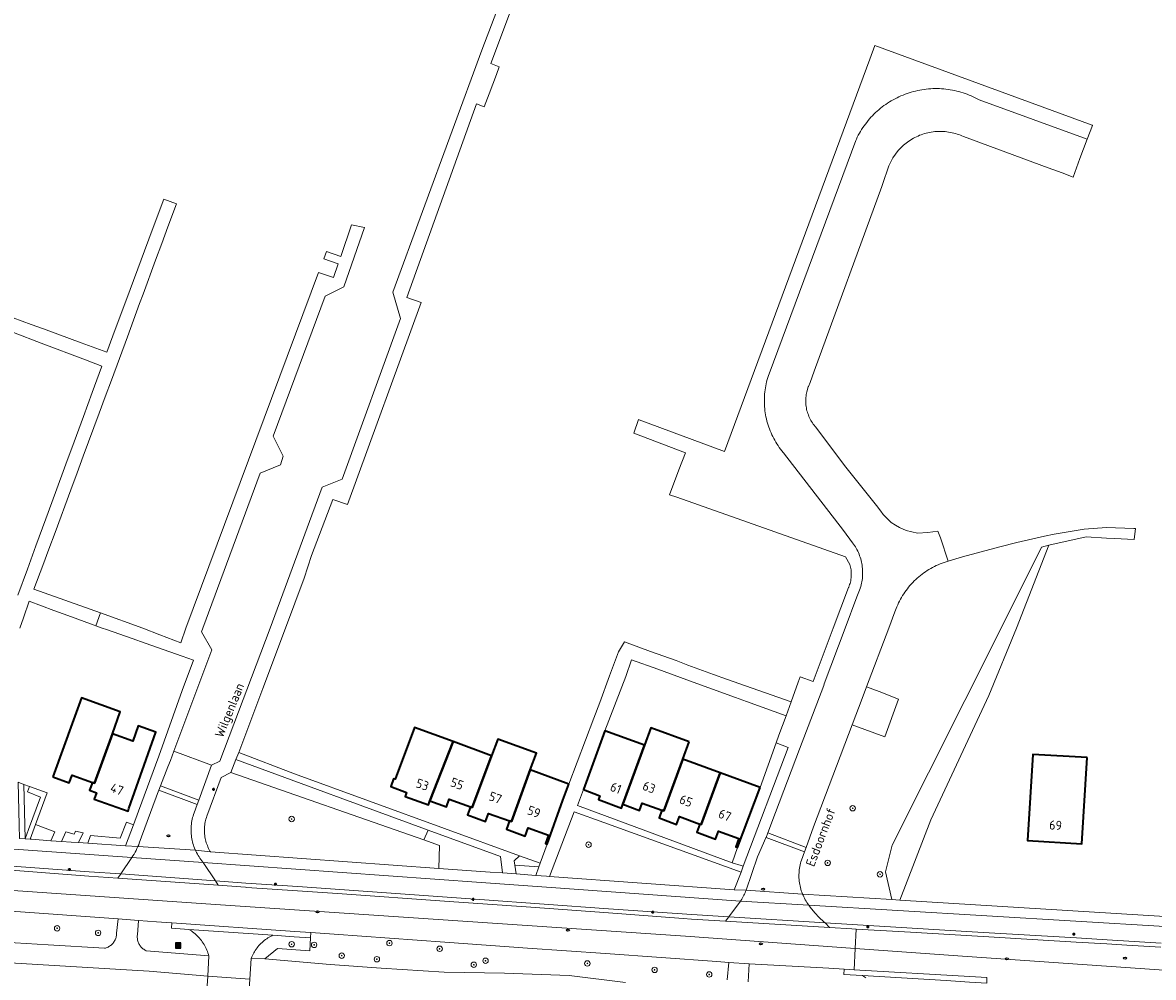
# Model space of a CAD drawing. Header units: metres. Extents: x 152610 to 160096, y 456114 to 462495.
# Tile 567 of 656: x 158203 to 158369, y 460949 to 461089. Entities that reach past the tile are written whole.
import ezdxf
from ezdxf.enums import TextEntityAlignment as Align

# ---------------------------------------------------------------- set-up
doc = ezdxf.new("R2010")
doc.units = ezdxf.units.M
doc.header["$LTSCALE"] = 0.5
doc.layers.get('0').update_dxf_attribs({"linetype": 'CONTINUOUS'})
for name, color, linetype, lineweight in [('B-PV-GR-BEPLANTING_CULTUUR_BOSPLANTSOEN-GV', 251, 'CONTINUOUS', 18), ('B-PV-GR-BEPLANTING_CULTUUR_HEESTERS-GV', 251, 'CONTINUOUS', 18), ('B-PV-GR-BOOM-S', 251, 'CONTINUOUS', 25), ('B-PV-GR-HAAG-GV', 251, 'CONTINUOUS', 13), ('B-PV-IE-MEUBILAIR-S', 251, 'CONTINUOUS', 25), ('B-PV-IE-MEUBILAIR_WEGMEUBILAIR_AFVALBAK-S', 251, 'CONTINUOUS', 25), ('B-PV-OG-BEBOUWING-GV', 6, 'CONTINUOUS', 35), ('B-PV-OG-BEBOUWING-T18', 1, 'CONTINUOUS', 18), ('B-PV-OG-TERREIN_BEGROEID-GV', 251, 'CONTINUOUS', 18), ('B-PV-OG-TOPOGRAFIE-T18', 1, 'CONTINUOUS', 18), ('B-PV-VH-GESLOTENVERHARDING_ASFALT-GV', 251, 'CONTINUOUS', 18), ('B-PV-VH-ONVERHARD_ZAND-GV', 251, 'CONTINUOUS', 18), ('B-PV-VH-OPENVERHARDING_BETONELEMENT-GV', 251, 'CONTINUOUS', 18), ('B-PV-VH-OPENVERHARDING_BETONSTRAATSTEEN-GV', 251, 'CONTINUOUS', 18), ('B-PV-VH-OPENVERHARDING_STRAATBAKSTEEN-GV', 251, 'CONTINUOUS', 18), ('B-PV-VH-OPENVERHARDING_TEGEL-GV', 251, 'CONTINUOUS', 18)]:
    doc.layers.add(name, color=color, linetype=linetype, lineweight=lineweight)
doc.styles.add('NLCS-ISO', font='NLCS-ISO.ttf')
doc.styles.add('NLCS-ISO-M750-T18', font='NLCS-ISO.ttf', dxfattribs={"height": 1.35})

# ---------------------------------------------------------------- blocks, each defined once
blk = doc.blocks.new('SIE-WEG_AFVALBAK-SO')
h = blk.add_hatch(color=256)
h.dxf.hatch_style = 1
h.paths.add_polyline_path([(-1.5, -1.5), (1.5, -1.5), (1.5, 1.5), (-1.5, 1.5)])
for points in [[(-2, -2), (2, -2), (2, 2), (-2, 2)], [(-1.5, -1.5), (1.5, -1.5), (1.5, 1.5), (-1.5, 1.5)]]:
    blk.add_lwpolyline(points, close=True)
blk = doc.blocks.new('SIE-MEUBILAIR_PAAL_LICHTMAST-SO')
for points in [[(-0.62, 0), (-1, 0)], [(-0.71, 0.71), (-0.44, 0.44)], [(0, 1), (0, 0.62)], [(0.44, 0.44), (0.71, 0.71)], [(1, 0), (0.62, 0)], [(-0.71, -0.71), (-0.44, -0.44)], [(0, -0.62), (0, -1)], [(0.44, -0.44), (0.71, -0.71)]]:
    blk.add_lwpolyline(points)
blk.add_circle((0, 0), 0.5)
blk = doc.blocks.new('SIE-MEUBILAIR_PUT_RIOOLPUT-SO')
blk.add_ellipse((0, 0), major_axis=(1.25, 0), ratio=0.54)
at = {"style": 'NLCS-ISO'}
blk.add_text('ri', height=0.75, dxfattribs=at).set_placement((-0.04, 0.07), align=Align.MIDDLE_CENTER)
blk = doc.blocks.new('SGR-BOOM_GBKN-SO')
at = {"linetype": 'ByBlock', "lineweight": 18}
h = blk.add_hatch(color=0, dxfattribs=at)
h.dxf.hatch_style = 1
edge = h.paths.add_edge_path()
edge.add_arc((0, 0), 0.25, 0, 360)
at = {"color": 0, "linetype": 'ByBlock', "lineweight": 18}
for radius in [2, 0.25]:
    blk.add_circle((0, 0), radius, dxfattribs=at)
at = {"color": 0, "linetype": 'ByBlock', "lineweight": 18, "style": 'NLCS-ISO'}
blk.add_attdef('SOORT', (2.5, 0), '', height=1.5, dxfattribs=at)

msp = doc.modelspace()

# ---------------------------------------------------------------- linework, layer by layer
at = {"layer": 'B-PV-GR-BEPLANTING_CULTUUR_BOSPLANTSOEN-GV', "flags": 128}
msp.add_lwpolyline([(158348.779, 461000), (158353.522, 461012.189), (158352.477, 461011.878), (158346.518, 461000), (158330.514, 460968.102), (158329.545, 460964.176), (158330.468, 460960.071), (158331.64, 460959.998), (158336.205, 460971.808), (158344.696, 460990.112)], close=True, dxfattribs=at)
at = {"layer": 'B-PV-GR-BEPLANTING_CULTUUR_HEESTERS-GV', "flags": 128}
for points in [[(158315.205, 460982.439), (158313.424, 460983.13), (158311.105, 460976.567), (158307.782, 460967.75), (158306.965, 460965.497), (158308.321, 460965.088), (158308.612, 460965)], [(158288.107, 460971.429), (158283.758, 460973.002), (158280.11, 460963.488), (158307.29, 460961.503), (158308.284, 460964.132)], [(158206.805, 460968.737), (158207.4, 460970.027), (158204.555, 460971.116), (158203.771, 460968.952), (158203.969, 460968.938)], [(158218.941, 460971.089), (158217.941, 460971.458), (158217.011, 460969.091), (158212.64, 460969.511), (158212.249, 460968.351), (158217.788, 460967.959)], [(158210.874, 460968.449), (158211.547, 460969.909), (158210.448, 460970.142), (158210.235, 460969.689), (158208.994, 460970.034), (158208.345, 460968.628), (158209.768, 460968.527)], [(158278.763, 460965.417), (158275.709, 460966.502), (158274.934, 460965.785), (158275.024, 460965.128), (158278.568, 460964.869)]]:
    msp.add_lwpolyline(points, close=True, dxfattribs=at)
at = {"layer": 'B-PV-GR-HAAG-GV', "flags": 128}
for points in [[(158262.273, 460970.308), (158234.016, 460980.689), (158233.252, 460978.756), (158261.654, 460968.858)], [(158204.555, 460971.116), (158206.243, 460975.768), (158203.655, 460976.722), (158203.354, 460975.907), (158205.258, 460975.114), (158203.528, 460970.395), (158203.019, 460969.006), (158203.771, 460968.952)], [(158272.935, 460966.391), (158262.273, 460970.308), (158261.654, 460968.858), (158263.967, 460968.052), (158263.86, 460964.666), (158271.38, 460964.126), (158273.216, 460963.992)], [(158278.129, 460963.633), (158278.568, 460964.869), (158275.024, 460965.128), (158275.201, 460963.847)]]:
    msp.add_lwpolyline(points, close=True, dxfattribs=at)
at = {"layer": 'B-PV-OG-BEBOUWING-GV', "flags": 128}
for points in [[(158207.101, 460978.134), (158209.515, 460977.255), (158209.929, 460978.395), (158212.902, 460977.305), (158213.222, 460977.188), (158215.853, 460984.468), (158217.013, 460987.679), (158211.307, 460989.741), (158210.143, 460986.521)], [(158215.853, 460984.468), (158213.222, 460977.188), (158212.902, 460977.305), (158212.49, 460976.172), (158213.524, 460975.795), (158213.184, 460974.86), (158218.145, 460973.06), (158218.287, 460973.464), (158222.233, 460984.692), (158219.645, 460985.622), (158218.857, 460983.388)], [(158265.949, 460983.3), (158260.286, 460985.379), (158257.419, 460977.769), (158257.19, 460977.852), (158256.77, 460976.709), (158259.116, 460975.846), (158258.888, 460975.226), (158262.334, 460974.022), (158262.532, 460974.588)], [(158294.075, 460982.77), (158288.268, 460984.885), (158285.094, 460976.269), (158287.528, 460975.355), (158287.31, 460974.775), (158290.69, 460973.505), (158290.908, 460974.086)], [(158300.653, 460983.267), (158295.012, 460985.321), (158294.075, 460982.77), (158290.908, 460974.086), (158293.348, 460973.169), (158293.764, 460974.278), (158296.659, 460973.214), (158296.94, 460973.111), (158299.72, 460980.714)], [(158271.611, 460981.221), (158265.949, 460983.3), (158262.532, 460974.588), (158264.95, 460973.698), (158265.379, 460974.866), (158268.518, 460973.721), (158268.766, 460973.63)], [(158274.239, 460971.635), (158274.507, 460971.537), (158277.295, 460979.134), (158278.205, 460981.615), (158272.524, 460983.656), (158271.611, 460981.221), (158268.766, 460973.63), (158268.518, 460973.721), (158268.086, 460972.544), (158270.729, 460971.572), (158271.164, 460972.756)], [(158305.225, 460978.709), (158299.72, 460980.714), (158296.94, 460973.111), (158296.659, 460973.214), (158296.236, 460972.085), (158298.785, 460971.128), (158299.215, 460972.274), (158302.231, 460971.165), (158302.394, 460971.105)], [(158359.193, 460980.95), (158351.202, 460981.407), (158350.398, 460968.749), (158358.389, 460968.292)], [(158282.94, 460977.062), (158277.295, 460979.134), (158274.507, 460971.537), (158274.239, 460971.635), (158273.8, 460970.441), (158276.563, 460969.424), (158277.005, 460970.626), (158279.964, 460969.547), (158279.519, 460968.336), (158279.768, 460968.245), (158282.091, 460974.701)], [(158311.105, 460976.567), (158305.225, 460978.709), (158302.394, 460971.105), (158302.231, 460971.165), (158301.794, 460969.998), (158304.534, 460968.969), (158304.978, 460970.155), (158307.978, 460969.052), (158307.526, 460967.846), (158307.782, 460967.75)]]:
    msp.add_lwpolyline(points, close=True, dxfattribs=at)
at = {"layer": 'B-PV-OG-TERREIN_BEGROEID-GV', "flags": 128}
for points in [[(158317.608, 460967.083), (158317.163, 460965.871), (158317.091, 460965.642), (158317.027, 460965.41), (158316.97, 460965.177), (158316.921, 460964.942), (158316.881, 460964.705), (158316.848, 460964.467), (158316.823, 460964.228), (158316.806, 460963.989), (158316.796, 460963.749), (158316.795, 460963.508), (158316.802, 460963.268), (158316.817, 460963.029), (158316.84, 460962.79), (158316.871, 460962.551), (158316.909, 460962.314), (158316.956, 460962.079), (158317.011, 460961.845), (158317.073, 460961.613), (158317.143, 460961.383), (158317.22, 460961.156), (158317.305, 460960.931), (158317.325, 460960.882), (158330.468, 460960.071), (158329.545, 460964.176), (158330.514, 460968.102), (158346.518, 461000), (158352.477, 461011.878), (158353.522, 461012.189), (158359.03, 461013.415), (158362.026, 461013.245), (158363.211, 461013.178), (158366.091, 461013.015), (158366.299, 461014.623), (158366.024, 461014.653), (158362.025, 461014.799), (158358.736, 461014.538), (158354.302, 461013.811), (158352.881, 461013.497), (158348.824, 461012.608), (158346.332, 461011.948), (158340.857, 461010.456), (158338.712, 461009.852), (158338.419, 461009.762), (158338.129, 461009.665), (158337.841, 461009.56), (158337.556, 461009.448), (158337.274, 461009.328), (158336.995, 461009.201), (158336.72, 461009.067), (158336.448, 461008.926), (158336.18, 461008.777), (158335.916, 461008.622), (158335.656, 461008.46), (158335.401, 461008.291), (158335.15, 461008.115), (158334.903, 461007.933), (158334.662, 461007.745), (158334.425, 461007.55), (158334.194, 461007.35), (158333.968, 461007.143), (158333.747, 461006.93), (158333.532, 461006.712), (158333.323, 461006.488), (158333.12, 461006.259), (158332.923, 461006.025), (158332.732, 461005.785), (158332.547, 461005.541), (158332.369, 461005.292), (158332.197, 461005.038), (158332.032, 461004.78), (158331.874, 461004.518), (158331.723, 461004.251), (158331.579, 461003.981), (158331.442, 461003.707), (158331.312, 461003.43), (158331.189, 461003.149), (158331.074, 461002.865), (158330.994, 461002.656), (158330.917, 461002.408), (158330.003, 461000), (158326.729, 460991.372), (158328.586, 460990.659), (158331.435, 460989.566), (158329.411, 460984.007), (158326.499, 460985.092), (158324.621, 460985.791), (158318.959, 460970.768), (158317.849, 460967.74)], [(158261.654, 460968.858), (158233.252, 460978.756), (158231.861, 460978.009), (158229.741, 460972.344), (158229.67, 460972.135), (158229.606, 460971.923), (158229.55, 460971.709), (158229.502, 460971.493), (158229.462, 460971.275), (158229.429, 460971.057), (158229.405, 460970.837), (158229.388, 460970.616), (158229.38, 460970.395), (158229.379, 460970.174), (158229.387, 460969.953), (158229.402, 460969.732), (158229.426, 460969.512), (158229.457, 460969.293), (158229.496, 460969.076), (158229.543, 460968.86), (158229.598, 460968.645), (158229.661, 460968.433), (158229.731, 460968.223), (158229.809, 460968.016), (158229.894, 460967.812), (158229.987, 460967.611), (158230.086, 460967.414), (158230.193, 460967.22), (158230.277, 460967.079), (158263.86, 460964.666), (158263.967, 460968.052)], [(158203.655, 460976.722), (158202.836, 460977.024), (158203.019, 460969.006), (158203.528, 460970.395), (158205.258, 460975.114), (158203.354, 460975.907)], [(158222.346, 460956.813), (158219.696, 460957.026), (158219.517, 460954.892), (158219.505, 460954.757), (158219.501, 460954.622), (158219.505, 460954.487), (158219.517, 460954.352), (158219.536, 460954.219), (158219.564, 460954.086), (158219.6, 460953.956), (158219.643, 460953.828), (158219.694, 460953.703), (158219.752, 460953.58), (158219.817, 460953.462), (158219.889, 460953.348), (158219.967, 460953.238), (158220.052, 460953.132), (158220.143, 460953.032), (158220.24, 460952.938), (158220.342, 460952.85), (158220.45, 460952.767), (158220.562, 460952.692), (158220.678, 460952.623), (158220.798, 460952.561), (158220.816, 460952.552), (158230.034, 460951.792), (158229.971, 460952.012), (158229.9, 460952.229), (158229.822, 460952.444), (158229.736, 460952.656), (158229.643, 460952.865), (158229.542, 460953.071), (158229.435, 460953.273), (158229.32, 460953.471), (158229.199, 460953.665), (158229.071, 460953.854), (158228.936, 460954.039), (158228.795, 460954.219), (158228.648, 460954.394), (158228.495, 460954.564), (158228.335, 460954.729), (158228.171, 460954.887), (158228, 460955.04), (158227.825, 460955.187), (158227.644, 460955.328), (158227.459, 460955.462), (158227.269, 460955.589), (158227.102, 460955.694), (158224.555, 460955.873), (158224.611, 460956.671)], [(158184.512, 460951.779), (158154.599, 460953.412), (158153.912, 460943.464), (158155.87, 460943.35), (158155.838, 460942.859), (158159.93, 460942.683), (158170.259, 460942.057), (158181.4, 460941.573), (158190.621, 460941.193), (158206.11, 460941.015), (158216.217, 460941.308), (158227.449, 460941.874), (158229.405, 460941.697), (158229.886, 460948.818), (158221.264, 460949.528), (158217.937, 460949.756), (158205.682, 460950.461)]]:
    msp.add_lwpolyline(points, close=True, dxfattribs=at)
for points in [[(158182.091, 460954.882), (158206.412, 460953.423), (158214.696, 460952.922), (158214.827, 460952.956), (158214.956, 460952.997), (158215.082, 460953.046), (158215.205, 460953.103), (158215.324, 460953.166), (158215.44, 460953.237), (158215.551, 460953.314), (158215.657, 460953.397), (158215.758, 460953.487), (158215.854, 460953.583), (158215.944, 460953.684), (158216.028, 460953.79), (158216.105, 460953.901), (158216.176, 460954.016), (158216.239, 460954.136), (158216.296, 460954.258), (158216.345, 460954.384), (158216.387, 460954.513), (158216.421, 460954.644), (158216.447, 460954.777), (158216.465, 460954.911), (158216.475, 460955.046), (158216.478, 460955.147), (158216.681, 460957.226), (158200.986, 460958.356)], [(158306.245, 460948.294), (158306.483, 460950.844), (158304.74, 460950.951), (158288.365, 460952.131), (158276.904, 460952.936), (158264.727, 460953.818), (158248.48, 460954.975), (158245.051, 460955.217), (158244.997, 460954.442), (158244.864, 460952.532), (158240.132, 460952.881), (158238.265, 460951.373), (158247.882, 460950.524), (158255.364, 460949.978), (158264.608, 460949.409), (158273.505, 460949.261), (158283.03, 460948.921), (158291.273, 460947.907)], [(158326.641, 460948.579), (158326.469, 460948.693), (158326.292, 460948.801), (158326.126, 460948.893), (158323.372, 460949.057), (158323.42, 460949.856), (158321.195, 460949.985), (158309.477, 460950.647), (158309.35, 460948.004)]]:
    msp.add_lwpolyline(points, dxfattribs=at)
at = {"layer": 'B-PV-VH-GESLOTENVERHARDING_ASFALT-GV', "flags": 128}
for points in [[(158337.625, 461013.294), (158337.209, 461014.232), (158335.749, 461014.049), (158334.21, 461013.983), (158332.545, 461014.343), (158331.58, 461014.77), (158331.005, 461015.127), (158330.371, 461015.52), (158329.263, 461016.588), (158329.177, 461016.712), (158328.829, 461017.212), (158328.191, 461018.009), (158323.472, 461023.894), (158319.272, 461029.525), (158319.157, 461029.659), (158319.021, 461029.829), (158318.891, 461030.003), (158318.768, 461030.182), (158318.652, 461030.365), (158318.543, 461030.552), (158318.44, 461030.744), (158318.345, 461030.939), (158318.257, 461031.137), (158318.176, 461031.339), (158318.103, 461031.543), (158318.037, 461031.75), (158317.979, 461031.959), (158317.929, 461032.17), (158317.886, 461032.383), (158317.852, 461032.598), (158317.825, 461032.813), (158317.806, 461033.029), (158317.796, 461033.246), (158317.793, 461033.463), (158317.798, 461033.68), (158317.812, 461033.897), (158317.833, 461034.113), (158317.862, 461034.328), (158317.899, 461034.542), (158317.944, 461034.754), (158318.154, 461035.458), (158318.186, 461035.531), (158318.448, 461036.132), (158319.05, 461037.779), (158328.995, 461064.962), (158329.103, 461065.256), (158329.998, 461067.958), (158330.608, 461069.152), (158331.398, 461070.235), (158331.434, 461070.276), (158331.606, 461070.465), (158331.784, 461070.649), (158331.967, 461070.827), (158332.156, 461070.999), (158332.35, 461071.165), (158332.549, 461071.325), (158332.754, 461071.479), (158332.962, 461071.626), (158333.176, 461071.766), (158333.394, 461071.9), (158333.615, 461072.027), (158333.841, 461072.147), (158334.07, 461072.26), (158334.303, 461072.365), (158334.539, 461072.464), (158334.778, 461072.554), (158335.019, 461072.637), (158335.263, 461072.713), (158335.51, 461072.781), (158335.758, 461072.841), (158336.008, 461072.894), (158336.26, 461072.938), (158336.512, 461072.975), (158336.766, 461073.004), (158337.021, 461073.025), (158337.276, 461073.038), (158337.532, 461073.042), (158337.787, 461073.039), (158338.042, 461073.028), (158338.297, 461073.009), (158338.551, 461072.982), (158338.804, 461072.947), (158339.056, 461072.904), (158339.307, 461072.853), (158339.555, 461072.794), (158339.802, 461072.728), (158340.047, 461072.654), (158340.289, 461072.572), (158340.528, 461072.483), (158340.765, 461072.386), (158340.998, 461072.282), (158353.43, 461067.684), (158355.478, 461066.927), (158357.106, 461066.324), (158358.112, 461069.074), (158359.153, 461071.92), (158343.288, 461077.688), (158343.005, 461077.842), (158342.718, 461077.988), (158342.428, 461078.128), (158342.134, 461078.26), (158341.837, 461078.385), (158341.538, 461078.503), (158341.235, 461078.613), (158340.929, 461078.715), (158340.622, 461078.81), (158340.312, 461078.897), (158339.999, 461078.977), (158339.685, 461079.048), (158339.37, 461079.112), (158339.053, 461079.168), (158338.734, 461079.216), (158338.415, 461079.256), (158338.094, 461079.289), (158337.773, 461079.313), (158337.451, 461079.329), (158337.129, 461079.337), (158336.807, 461079.338), (158336.485, 461079.33), (158336.164, 461079.314), (158335.842, 461079.291), (158335.522, 461079.259), (158335.202, 461079.219), (158334.884, 461079.172), (158334.566, 461079.116), (158334.251, 461079.053), (158333.937, 461078.982), (158333.624, 461078.903), (158333.314, 461078.816), (158333.006, 461078.722), (158332.701, 461078.62), (158332.398, 461078.511), (158332.098, 461078.394), (158331.8, 461078.269), (158331.506, 461078.137), (158331.216, 461077.999), (158330.929, 461077.852), (158330.646, 461077.699), (158330.366, 461077.539), (158330.091, 461077.372), (158329.82, 461077.198), (158329.553, 461077.017), (158329.291, 461076.83), (158329.034, 461076.637), (158328.781, 461076.437), (158328.534, 461076.23), (158328.291, 461076.018), (158328.055, 461075.8), (158327.823, 461075.576), (158327.597, 461075.346), (158327.377, 461075.111), (158327.163, 461074.87), (158326.955, 461074.625), (158326.753, 461074.374), (158326.558, 461074.118), (158326.369, 461073.857), (158326.186, 461073.592), (158326.01, 461073.322), (158325.841, 461073.048), (158325.678, 461072.77), (158325.523, 461072.488), (158325.374, 461072.202), (158325.233, 461071.913), (158325.135, 461071.7), (158312.399, 461037.413), (158312.299, 461037.122), (158312.207, 461036.829), (158312.122, 461036.534), (158312.045, 461036.236), (158311.976, 461035.936), (158311.914, 461035.635), (158311.861, 461035.332), (158311.815, 461035.028), (158311.777, 461034.723), (158311.747, 461034.417), (158311.726, 461034.111), (158311.712, 461033.804), (158311.706, 461033.496), (158311.708, 461033.189), (158311.718, 461032.882), (158311.736, 461032.575), (158311.763, 461032.268), (158311.797, 461031.963), (158311.839, 461031.658), (158311.889, 461031.355), (158311.946, 461031.053), (158312.012, 461030.753), (158312.085, 461030.454), (158312.167, 461030.158), (158312.256, 461029.863), (158312.352, 461029.572), (158312.456, 461029.282), (158312.568, 461028.996), (158312.687, 461028.712), (158312.813, 461028.432), (158312.946, 461028.155), (158313.087, 461027.882), (158313.235, 461027.612), (158313.39, 461027.347), (158313.551, 461027.085), (158313.72, 461026.828), (158313.895, 461026.575), (158314.076, 461026.327), (158314.264, 461026.084), (158314.458, 461025.845), (158314.527, 461025.764), (158323.33, 461014.352), (158324.68, 461012.562), (158324.823, 461012.366), (158324.959, 461012.165), (158325.089, 461011.96), (158325.212, 461011.751), (158325.328, 461011.538), (158325.436, 461011.321), (158325.538, 461011.101), (158325.632, 461010.877), (158325.719, 461010.65), (158325.798, 461010.421), (158325.87, 461010.189), (158325.934, 461009.955), (158325.99, 461009.719), (158326.039, 461009.482), (158326.08, 461009.242), (158326.112, 461009.002), (158326.137, 461008.761), (158326.154, 461008.519), (158326.163, 461008.276), (158326.163, 461008.034), (158326.156, 461007.791), (158326.141, 461007.549), (158326.118, 461007.307), (158326.087, 461007.067), (158326.048, 461006.827), (158326.001, 461006.589), (158325.946, 461006.353), (158325.884, 461006.118), (158325.814, 461005.886), (158325.8, 461005.844), (158325.31, 461004.61), (158323.582, 461000), (158320.508, 460991.797), (158320.43, 460991.553), (158316.857, 460982.176), (158313.333, 460972.89), (158312.219, 460969.882), (158317.849, 460967.74), (158318.959, 460970.768), (158324.621, 460985.791), (158326.067, 460989.628), (158326.729, 460991.372), (158330.003, 461000), (158330.917, 461002.408), (158330.994, 461002.656), (158331.074, 461002.865), (158331.189, 461003.149), (158331.312, 461003.43), (158331.442, 461003.707), (158331.579, 461003.981), (158331.723, 461004.251), (158331.874, 461004.518), (158332.032, 461004.78), (158332.197, 461005.038), (158332.369, 461005.292), (158332.547, 461005.541), (158332.732, 461005.785), (158332.923, 461006.025), (158333.12, 461006.259), (158333.323, 461006.488), (158333.532, 461006.712), (158333.747, 461006.93), (158333.968, 461007.143), (158334.194, 461007.35), (158334.425, 461007.55), (158334.662, 461007.745), (158334.903, 461007.933), (158335.15, 461008.115), (158335.401, 461008.291), (158335.656, 461008.46), (158335.916, 461008.622), (158336.18, 461008.777), (158336.448, 461008.926), (158336.72, 461009.067), (158336.995, 461009.201), (158337.274, 461009.328), (158337.556, 461009.448), (158337.841, 461009.56), (158338.129, 461009.665), (158338.419, 461009.762), (158338.712, 461009.852)], [(158230.44, 460979.825), (158224.905, 460981.885), (158224.394, 460980.526), (158223.994, 460979.606), (158222.93, 460976.787), (158228.552, 460974.683)], [(158228.33, 460974.078), (158222.688, 460976.181), (158222.652, 460976.09), (158219.808, 460968.368), (158219.715, 460968.141), (158219.613, 460967.906), (158228.061, 460967.323), (158228.019, 460967.414), (158227.927, 460967.636), (158227.842, 460967.862), (158227.764, 460968.089), (158227.695, 460968.32), (158227.633, 460968.552), (158227.578, 460968.787), (158227.532, 460969.023), (158227.493, 460969.26), (158227.462, 460969.499), (158227.44, 460969.739), (158227.425, 460969.979), (158227.418, 460970.22), (158227.419, 460970.46), (158227.428, 460970.701), (158227.445, 460970.941), (158227.47, 460971.18), (158227.503, 460971.419), (158227.545, 460971.656), (158227.593, 460971.891), (158227.65, 460972.125), (158227.714, 460972.357), (158227.786, 460972.587), (158227.866, 460972.814)], [(158228.552, 460974.683), (158222.93, 460976.787), (158222.688, 460976.181), (158228.33, 460974.078)], [(158170.832, 460969.652), (158170.691, 460967.221), (158172.138, 460967.125), (158172.382, 460967.107), (158187.093, 460966.014), (158212.451, 460964.181), (158217.095, 460963.843), (158218.706, 460966.254)], [(158317.608, 460967.083), (158311.953, 460969.202), (158311.931, 460969.146), (158310.704, 460966.35), (158309.015, 460961.479), (158317.325, 460960.882), (158317.305, 460960.931), (158317.22, 460961.156), (158317.143, 460961.383), (158317.073, 460961.613), (158317.011, 460961.845), (158316.956, 460962.079), (158316.909, 460962.314), (158316.871, 460962.551), (158316.84, 460962.79), (158316.817, 460963.029), (158316.802, 460963.268), (158316.795, 460963.508), (158316.796, 460963.749), (158316.806, 460963.989), (158316.823, 460964.228), (158316.848, 460964.467), (158316.881, 460964.705), (158316.921, 460964.942), (158316.97, 460965.177), (158317.027, 460965.41), (158317.091, 460965.642), (158317.163, 460965.871)], [(158317.849, 460967.74), (158312.219, 460969.882), (158311.953, 460969.202), (158317.608, 460967.083)], [(158187.06, 460965.403), (158172.336, 460966.49), (158172.143, 460963.427), (158230.986, 460959.34), (158300.115, 460954.697), (158325.066, 460952.885), (158325.227, 460955.742), (158324.583, 460955.78), (158321.275, 460955.982), (158305.975, 460956.918), (158301.006, 460957.222), (158299.783, 460957.305), (158288.783, 460958.111), (158277.386, 460958.944), (158265.347, 460959.787), (158248.935, 460960.965), (158243.053, 460961.367), (158235.615, 460961.873), (158235.407, 460961.896), (158231.423, 460962.18), (158216.63, 460963.235), (158212.393, 460963.537), (158197.707, 460964.637), (158187.272, 460965.39)], [(158229.219, 460965.525), (158218.706, 460966.254), (158217.095, 460963.843), (158231.002, 460962.83)], [(158270.079, 460962.595), (158229.219, 460965.525), (158231.002, 460962.83), (158235.45, 460962.506), (158243.094, 460962.025), (158269.864, 460960.097), (158288.776, 460958.739), (158301.045, 460957.863), (158306.489, 460957.528), (158308.183, 460959.833), (158279.654, 460961.911)], [(158230.986, 460959.34), (158172.143, 460963.427), (158171.96, 460960.518), (158184.603, 460959.599), (158200.986, 460958.356), (158216.681, 460957.226), (158219.696, 460957.026), (158222.346, 460956.813), (158224.611, 460956.671), (158242.654, 460955.402), (158245.051, 460955.217), (158248.48, 460954.975), (158264.727, 460953.818), (158276.904, 460952.936), (158288.365, 460952.131), (158304.74, 460950.951), (158306.483, 460950.844), (158309.477, 460950.647), (158321.195, 460949.985), (158323.42, 460949.856), (158324.89, 460949.768), (158325.066, 460952.885), (158300.115, 460954.697)], [(158318.234, 460959.273), (158308.183, 460959.833), (158306.489, 460957.528), (158320.666, 460956.656), (158320.444, 460956.807), (158319.763, 460957.449), (158319.129, 460958.146), (158318.448, 460958.954)], [(158242.654, 460955.402), (158224.611, 460956.671), (158224.555, 460955.873), (158227.102, 460955.694), (158239.463, 460954.824), (158242.598, 460954.604), (158244.997, 460954.442), (158245.051, 460955.217)], [(158239.463, 460954.824), (158227.102, 460955.694), (158227.269, 460955.589), (158227.459, 460955.462), (158227.644, 460955.328), (158227.825, 460955.187), (158228, 460955.04), (158228.171, 460954.887), (158228.335, 460954.729), (158228.495, 460954.564), (158228.648, 460954.394), (158228.795, 460954.219), (158228.936, 460954.039), (158229.071, 460953.854), (158229.199, 460953.665), (158229.32, 460953.471), (158229.435, 460953.273), (158229.542, 460953.071), (158229.643, 460952.865), (158229.736, 460952.656), (158229.822, 460952.444), (158229.9, 460952.229), (158229.971, 460952.012), (158230.034, 460951.792), (158229.886, 460948.818), (158236.038, 460948.396), (158236.27, 460951.431), (158236.351, 460951.635), (158236.438, 460951.836), (158236.534, 460952.034), (158236.636, 460952.228), (158236.745, 460952.418), (158236.862, 460952.604), (158236.985, 460952.786), (158237.114, 460952.963), (158237.25, 460953.136), (158237.392, 460953.303), (158237.54, 460953.465), (158237.694, 460953.621), (158237.853, 460953.772), (158238.018, 460953.917), (158238.188, 460954.056), (158238.363, 460954.188), (158238.543, 460954.314), (158238.727, 460954.434), (158238.915, 460954.546), (158239.108, 460954.652), (158239.304, 460954.75)], [(158324.89, 460949.768), (158323.42, 460949.856), (158323.372, 460949.057), (158326.126, 460948.893), (158338.453, 460948.156), (158341.868, 460947.952), (158344.396, 460947.806), (158344.442, 460948.605), (158341.916, 460948.751)], [(158236.038, 460948.396), (158229.886, 460948.818), (158229.405, 460941.697), (158229.073, 460937.517), (158235.28, 460937.132), (158235.303, 460937.372)]]:
    msp.add_lwpolyline(points, close=True, dxfattribs=at)
for points in [[(158370.581, 460956.13), (158318.234, 460959.273), (158318.448, 460958.954), (158319.129, 460958.146), (158319.763, 460957.449), (158320.444, 460956.807), (158320.666, 460956.656), (158324.622, 460956.413), (158342.277, 460955.344), (158344.769, 460955.199), (158357.591, 460954.437), (158362.1, 460954.162), (158370.034, 460953.665)], [(158184.512, 460951.779), (158205.682, 460950.461), (158217.937, 460949.756), (158221.264, 460949.528), (158229.886, 460948.818), (158230.034, 460951.792), (158220.816, 460952.552), (158220.798, 460952.561), (158220.678, 460952.623), (158220.562, 460952.692), (158220.45, 460952.767), (158220.342, 460952.85), (158220.24, 460952.938), (158220.143, 460953.032), (158220.052, 460953.132), (158219.967, 460953.238), (158219.889, 460953.348), (158219.817, 460953.462), (158219.752, 460953.58), (158219.694, 460953.703), (158219.643, 460953.828), (158219.6, 460953.956), (158219.564, 460954.086), (158219.536, 460954.219), (158219.517, 460954.352), (158219.505, 460954.487), (158219.501, 460954.622), (158219.505, 460954.757), (158219.517, 460954.892), (158219.696, 460957.026), (158216.681, 460957.226), (158216.478, 460955.147), (158216.475, 460955.046), (158216.465, 460954.911), (158216.447, 460954.777), (158216.421, 460954.644), (158216.387, 460954.513), (158216.345, 460954.384), (158216.296, 460954.258), (158216.239, 460954.136), (158216.176, 460954.016), (158216.105, 460953.901), (158216.028, 460953.79), (158215.944, 460953.684), (158215.854, 460953.583), (158215.758, 460953.487), (158215.657, 460953.397), (158215.551, 460953.314), (158215.44, 460953.237), (158215.324, 460953.166), (158215.205, 460953.103), (158215.082, 460953.046), (158214.956, 460952.997), (158214.827, 460952.956), (158214.696, 460952.922), (158206.412, 460953.423), (158182.091, 460954.882)], [(158369.997, 460953.082), (158364.999, 460953.382), (158362.063, 460953.547), (158357.554, 460953.818), (158348.66, 460954.347), (158344.73, 460954.584), (158342.239, 460954.742), (158333.207, 460955.275), (158325.227, 460955.742), (158325.066, 460952.885), (158340.844, 460951.739), (158403.632, 460947.388)], [(158403.632, 460947.388), (158340.844, 460951.739), (158325.066, 460952.885), (158324.89, 460949.768), (158341.916, 460948.751), (158344.442, 460948.605)], [(158291.273, 460947.907), (158283.03, 460948.921), (158273.505, 460949.261), (158264.608, 460949.409), (158255.364, 460949.978), (158247.882, 460950.524), (158238.265, 460951.373), (158236.27, 460951.431), (158236.038, 460948.396)], [(158309.35, 460948.004), (158309.477, 460950.647), (158306.483, 460950.844), (158306.245, 460948.294)], [(158338.453, 460948.156), (158326.126, 460948.893), (158326.292, 460948.801), (158326.469, 460948.693), (158326.641, 460948.579)]]:
    msp.add_lwpolyline(points, dxfattribs=at)
at = {"layer": 'B-PV-VH-ONVERHARD_ZAND-GV', "flags": 128}
for points in [[(158262.273, 460970.308), (158234.016, 460980.689), (158233.252, 460978.756), (158261.654, 460968.858)], [(158204.555, 460971.116), (158206.243, 460975.768), (158203.655, 460976.722), (158203.354, 460975.907), (158205.258, 460975.114), (158203.528, 460970.395), (158203.019, 460969.006), (158203.771, 460968.952)], [(158272.935, 460966.391), (158262.273, 460970.308), (158261.654, 460968.858), (158263.967, 460968.052), (158263.86, 460964.666), (158271.38, 460964.126), (158273.216, 460963.992)], [(158278.129, 460963.633), (158278.568, 460964.869), (158275.024, 460965.128), (158275.201, 460963.847)]]:
    msp.add_lwpolyline(points, close=True, dxfattribs=at)
at = {"layer": 'B-PV-VH-OPENVERHARDING_BETONELEMENT-GV', "flags": 128}
msp.add_lwpolyline([(158203.019, 460969.006), (158202.836, 460977.024), (158201.999, 460977.333), (158202.143, 460971.004), (158202.187, 460969.065)], close=True, dxfattribs=at)
at = {"layer": 'B-PV-VH-OPENVERHARDING_BETONSTRAATSTEEN-GV', "flags": 128}
for points in [[(158172.382, 460967.107), (158172.336, 460966.49), (158187.06, 460965.403), (158187.272, 460965.39), (158197.707, 460964.637), (158212.393, 460963.537), (158216.63, 460963.235), (158217.095, 460963.843), (158212.451, 460964.181), (158187.093, 460966.014)], [(158231.002, 460962.83), (158217.095, 460963.843), (158216.63, 460963.235), (158231.423, 460962.18)], [(158235.45, 460962.506), (158231.002, 460962.83), (158231.423, 460962.18), (158235.407, 460961.896), (158235.615, 460961.873), (158243.053, 460961.367), (158248.935, 460960.965), (158265.347, 460959.787), (158277.386, 460958.944), (158288.783, 460958.111), (158299.783, 460957.305), (158301.006, 460957.222), (158305.975, 460956.918), (158306.489, 460957.528), (158301.045, 460957.863), (158288.776, 460958.739), (158269.864, 460960.097), (158243.094, 460962.025)], [(158320.666, 460956.656), (158306.489, 460957.528), (158305.975, 460956.918), (158321.275, 460955.982)]]:
    msp.add_lwpolyline(points, close=True, dxfattribs=at)
msp.add_lwpolyline([(158370.034, 460953.665), (158362.1, 460954.162), (158357.591, 460954.437), (158344.769, 460955.199), (158342.277, 460955.344), (158324.622, 460956.413), (158320.666, 460956.656), (158321.275, 460955.982), (158324.583, 460955.78), (158325.227, 460955.742), (158333.207, 460955.275), (158342.239, 460954.742), (158344.73, 460954.584), (158348.66, 460954.347), (158357.554, 460953.818), (158362.063, 460953.547), (158364.999, 460953.382), (158369.997, 460953.082)], dxfattribs=at)
at = {"layer": 'B-PV-VH-OPENVERHARDING_STRAATBAKSTEEN-GV', "flags": 128}
msp.add_lwpolyline([(158242.598, 460954.604), (158239.463, 460954.824), (158239.304, 460954.75), (158239.108, 460954.652), (158238.915, 460954.546), (158238.727, 460954.434), (158238.543, 460954.314), (158238.363, 460954.188), (158238.188, 460954.056), (158238.018, 460953.917), (158237.853, 460953.772), (158237.694, 460953.621), (158237.54, 460953.465), (158237.392, 460953.303), (158237.25, 460953.136), (158237.114, 460952.963), (158236.985, 460952.786), (158236.862, 460952.604), (158236.745, 460952.418), (158236.636, 460952.228), (158236.534, 460952.034), (158236.438, 460951.836), (158236.351, 460951.635), (158236.27, 460951.431), (158238.265, 460951.373), (158240.132, 460952.881), (158244.864, 460952.532), (158244.997, 460954.442)], close=True, dxfattribs=at)
at = {"layer": 'B-PV-VH-OPENVERHARDING_TEGEL-GV', "flags": 128}
for points in [[(158276.636, 461101.978), (158270.156, 461084.99), (158257.073, 461049.403), (158258.233, 461045.504), (158249.627, 461021.88), (158246.676, 461020.724), (158239.064, 461000), (158231.66, 460980.449), (158230.44, 460979.825), (158228.552, 460974.683), (158228.33, 460974.078), (158227.866, 460972.814), (158227.786, 460972.587), (158227.714, 460972.357), (158227.65, 460972.125), (158227.593, 460971.891), (158227.545, 460971.656), (158227.503, 460971.419), (158227.47, 460971.18), (158227.445, 460970.941), (158227.428, 460970.701), (158227.419, 460970.46), (158227.418, 460970.22), (158227.425, 460969.979), (158227.44, 460969.739), (158227.462, 460969.499), (158227.493, 460969.26), (158227.532, 460969.023), (158227.578, 460968.787), (158227.633, 460968.552), (158227.695, 460968.32), (158227.764, 460968.089), (158227.842, 460967.862), (158227.927, 460967.636), (158228.019, 460967.414), (158228.061, 460967.323), (158230.277, 460967.079), (158230.193, 460967.22), (158230.086, 460967.414), (158229.987, 460967.611), (158229.894, 460967.812), (158229.809, 460968.016), (158229.731, 460968.223), (158229.661, 460968.433), (158229.598, 460968.645), (158229.543, 460968.86), (158229.496, 460969.076), (158229.457, 460969.293), (158229.426, 460969.512), (158229.402, 460969.732), (158229.387, 460969.953), (158229.379, 460970.174), (158229.38, 460970.395), (158229.388, 460970.616), (158229.405, 460970.837), (158229.429, 460971.057), (158229.462, 460971.275), (158229.502, 460971.493), (158229.55, 460971.709), (158229.606, 460971.923), (158229.67, 460972.135), (158229.741, 460972.344), (158231.861, 460978.009), (158233.252, 460978.756), (158234.016, 460980.689), (158234.451, 460981.727), (158237.965, 460991.118), (158241.289, 461000), (158244.032, 461007.325), (158245.148, 461010.667), (158248.282, 461018.926), (158250.435, 461018.152), (158261.23, 461047.862), (158259.126, 461048.607), (158269.401, 461077.076), (158270.529, 461076.664), (158271.239, 461078.584), (158272.302, 461081.419), (158272.727, 461082.556), (158271.513, 461083.012), (158278.378, 461101.353)], [(158202.251, 461000), (158202.775, 461001.512), (158203.62, 461003.948), (158207.264, 461002.606), (158209.31, 461001.853), (158213.169, 461000.435), (158213.394, 461000.352), (158214.084, 461002.221), (158204.323, 461005.705), (158205.614, 461009.195), (158206.513, 461011.628), (158207.415, 461014.066), (158209.724, 461020.314), (158210.653, 461022.828), (158211.567, 461025.3), (158213.892, 461031.599), (158214.773, 461033.986), (158215.695, 461036.481), (158218.047, 461042.851), (158218.948, 461045.291), (158219.855, 461047.749), (158220.352, 461049.095), (158222.207, 461054.12), (158223.115, 461056.578), (158224.015, 461059.017), (158225.266, 461062.405), (158223.402, 461063.092), (158221.709, 461058.54), (158218.46, 461049.798), (158215.932, 461043), (158215.026, 461040.563), (158211.256, 461041.954), (158209.548, 461042.583), (158205.729, 461043.988), (158203.886, 461044.666), (158199.961, 461046.11)], [(158197.172, 461045.042), (158205.387, 461041.91), (158211.891, 461039.429), (158214.308, 461038.508), (158214.256, 461038.367), (158212.888, 461034.644), (158211.601, 461031.138), (158210.22, 461027.379), (158209.025, 461024.126), (158207.48, 461019.924), (158206.057, 461016.048), (158204.604, 461012.092), (158203.349, 461008.676), (158201.943, 461004.844)], [(158170.832, 460969.652), (158218.706, 460966.254), (158218.871, 460966.512), (158219.029, 460966.774), (158219.181, 460967.04), (158219.325, 460967.31), (158219.462, 460967.583), (158219.592, 460967.86), (158219.613, 460967.906), (158217.788, 460967.959), (158212.249, 460968.351), (158210.874, 460968.449), (158209.768, 460968.527), (158208.345, 460968.628), (158206.805, 460968.737), (158203.969, 460968.938), (158203.771, 460968.952), (158203.019, 460969.006), (158202.187, 460969.065)], [(158370.596, 460957.593), (158331.64, 460959.998), (158330.468, 460960.071), (158317.325, 460960.882), (158317.398, 460960.709), (158317.497, 460960.491), (158317.604, 460960.276), (158317.719, 460960.065), (158317.84, 460959.857), (158317.968, 460959.654), (158318.102, 460959.455), (158318.234, 460959.273), (158370.581, 460956.13)]]:
    msp.add_lwpolyline(points, dxfattribs=at)
for points in [[(158359.894, 461073.944), (158327.937, 461085.677), (158327.2, 461083.682), (158305.862, 461025.979), (158293.302, 461030.623), (158293.194, 461030.663), (158292.497, 461028.651), (158300.116, 461025.781), (158299.158, 461023.274), (158297.762, 461019.622), (158298.827, 461019.23), (158323.661, 461010.474), (158324.291, 461009.37), (158324.344, 461009.175), (158324.388, 461008.979), (158324.425, 461008.78), (158324.455, 461008.581), (158324.476, 461008.381), (158324.489, 461008.179), (158324.494, 461007.978), (158324.491, 461007.776), (158324.48, 461007.575), (158324.462, 461007.374), (158324.435, 461007.174), (158324.4, 461006.975), (158324.358, 461006.778), (158324.308, 461006.583), (158324.25, 461006.39), (158324.184, 461006.199), (158324.111, 461006.012), (158324.086, 461005.952), (158321.849, 461000), (158318.893, 460992.137), (158316.993, 460992.839), (158316.692, 460992.041), (158315.666, 460989.14), (158314.922, 460987.086), (158313.82, 460984.25), (158313.424, 460983.13), (158315.205, 460982.439), (158308.612, 460965), (158308.284, 460964.132), (158307.29, 460961.503), (158309.015, 460961.479), (158310.704, 460966.35), (158311.931, 460969.146), (158311.953, 460969.202), (158312.219, 460969.882), (158313.333, 460972.89), (158316.857, 460982.176), (158320.43, 460991.553), (158320.508, 460991.797), (158323.582, 461000), (158325.31, 461004.61), (158325.8, 461005.844), (158325.814, 461005.886), (158325.884, 461006.118), (158325.946, 461006.353), (158326.001, 461006.589), (158326.048, 461006.827), (158326.087, 461007.067), (158326.118, 461007.307), (158326.141, 461007.549), (158326.156, 461007.791), (158326.163, 461008.034), (158326.163, 461008.276), (158326.154, 461008.519), (158326.137, 461008.761), (158326.112, 461009.002), (158326.08, 461009.242), (158326.039, 461009.482), (158325.99, 461009.719), (158325.934, 461009.955), (158325.87, 461010.189), (158325.798, 461010.421), (158325.719, 461010.65), (158325.632, 461010.877), (158325.538, 461011.101), (158325.436, 461011.321), (158325.328, 461011.538), (158325.212, 461011.751), (158325.089, 461011.96), (158324.959, 461012.165), (158324.823, 461012.366), (158324.68, 461012.562), (158323.33, 461014.352), (158314.527, 461025.764), (158314.458, 461025.845), (158314.264, 461026.084), (158314.076, 461026.327), (158313.895, 461026.575), (158313.72, 461026.828), (158313.551, 461027.085), (158313.39, 461027.347), (158313.235, 461027.612), (158313.087, 461027.882), (158312.946, 461028.155), (158312.813, 461028.432), (158312.687, 461028.712), (158312.568, 461028.996), (158312.456, 461029.282), (158312.352, 461029.572), (158312.256, 461029.863), (158312.167, 461030.158), (158312.085, 461030.454), (158312.012, 461030.753), (158311.946, 461031.053), (158311.889, 461031.355), (158311.839, 461031.658), (158311.797, 461031.963), (158311.763, 461032.268), (158311.736, 461032.575), (158311.718, 461032.882), (158311.708, 461033.189), (158311.706, 461033.496), (158311.712, 461033.804), (158311.726, 461034.111), (158311.747, 461034.417), (158311.777, 461034.723), (158311.815, 461035.028), (158311.861, 461035.332), (158311.914, 461035.635), (158311.976, 461035.936), (158312.045, 461036.236), (158312.122, 461036.534), (158312.207, 461036.829), (158312.299, 461037.122), (158312.399, 461037.413), (158325.135, 461071.7), (158325.233, 461071.913), (158325.374, 461072.202), (158325.523, 461072.488), (158325.678, 461072.77), (158325.841, 461073.048), (158326.01, 461073.322), (158326.186, 461073.592), (158326.369, 461073.857), (158326.558, 461074.118), (158326.753, 461074.374), (158326.955, 461074.625), (158327.163, 461074.87), (158327.377, 461075.111), (158327.597, 461075.346), (158327.823, 461075.576), (158328.055, 461075.8), (158328.291, 461076.018), (158328.534, 461076.23), (158328.781, 461076.437), (158329.034, 461076.637), (158329.291, 461076.83), (158329.553, 461077.017), (158329.82, 461077.198), (158330.091, 461077.372), (158330.366, 461077.539), (158330.646, 461077.699), (158330.929, 461077.852), (158331.216, 461077.999), (158331.506, 461078.137), (158331.8, 461078.269), (158332.098, 461078.394), (158332.398, 461078.511), (158332.701, 461078.62), (158333.006, 461078.722), (158333.314, 461078.816), (158333.624, 461078.903), (158333.937, 461078.982), (158334.251, 461079.053), (158334.566, 461079.116), (158334.884, 461079.172), (158335.202, 461079.219), (158335.522, 461079.259), (158335.842, 461079.291), (158336.164, 461079.314), (158336.485, 461079.33), (158336.807, 461079.338), (158337.129, 461079.337), (158337.451, 461079.329), (158337.773, 461079.313), (158338.094, 461079.289), (158338.415, 461079.256), (158338.734, 461079.216), (158339.053, 461079.168), (158339.37, 461079.112), (158339.685, 461079.048), (158339.999, 461078.977), (158340.312, 461078.897), (158340.622, 461078.81), (158340.929, 461078.715), (158341.235, 461078.613), (158341.538, 461078.503), (158341.837, 461078.385), (158342.134, 461078.26), (158342.428, 461078.128), (158342.718, 461077.988), (158343.005, 461077.842), (158343.288, 461077.688), (158359.153, 461071.92), (158359.968, 461073.917)], [(158230.449, 460996.801), (158228.94, 460999.447), (158229.171, 461000), (158237.564, 461022.805), (158240.564, 461024.012), (158240.961, 461025.263), (158239.504, 461028.211), (158247.116, 461048.833), (158249.86, 461050.173), (158252.898, 461058.898), (158250.996, 461059.294), (158249.425, 461054.669), (158247.323, 461055.386), (158246.914, 461054.292), (158249.044, 461053.548), (158248.361, 461051.536), (158246.171, 461052.304), (158226.633, 461000), (158225.894, 460997.858), (158222.83, 460999.032), (158220.307, 461000), (158214.084, 461002.221), (158213.394, 461000.352), (158214.356, 461000), (158215.003, 460999.812), (158218.758, 460998.474), (158220.665, 460997.795), (158226.104, 460995.858), (158227.773, 460995.264), (158226.117, 460990.803), (158222.659, 460981.181), (158219.672, 460973.072), (158218.941, 460971.089), (158217.788, 460967.959), (158219.613, 460967.906), (158219.715, 460968.141), (158219.808, 460968.368), (158222.652, 460976.09), (158222.688, 460976.181), (158222.93, 460976.787), (158223.994, 460979.606), (158224.394, 460980.526), (158224.905, 460981.885)], [(158288.268, 460984.885), (158291.342, 460992.901), (158292.185, 460995.356), (158296.04, 460993.954), (158297.927, 460993.268), (158301.795, 460991.861), (158303.565, 460991.217), (158307.456, 460989.802), (158309.107, 460989.201), (158314.922, 460987.086), (158315.666, 460989.14), (158309.902, 460991.178), (158306.151, 460992.506), (158304.245, 460993.199), (158300.44, 460994.535), (158298.728, 460995.233), (158294.971, 460996.568), (158291.148, 460998.002), (158290.266, 460996.495), (158288.963, 460992.984), (158287.514, 460989.08), (158286.66, 460986.78), (158282.94, 460977.062), (158282.091, 460974.701), (158279.768, 460968.245), (158278.763, 460965.417), (158278.568, 460964.869), (158278.129, 460963.633), (158279.685, 460963.519), (158280.11, 460963.488), (158283.758, 460973.002), (158288.107, 460971.429), (158308.284, 460964.132), (158308.612, 460965), (158308.321, 460965.088), (158306.965, 460965.497), (158284.227, 460973.916), (158285.094, 460976.269)], [(158273.216, 460963.992), (158275.201, 460963.847), (158275.024, 460965.128), (158274.934, 460965.785), (158275.709, 460966.502), (158242.645, 460978.564), (158234.451, 460981.727), (158234.016, 460980.689), (158262.273, 460970.308), (158272.935, 460966.391)], [(158228.061, 460967.323), (158219.613, 460967.906), (158219.592, 460967.86), (158219.462, 460967.583), (158219.325, 460967.31), (158219.181, 460967.04), (158219.029, 460966.774), (158218.871, 460966.512), (158218.706, 460966.254), (158229.219, 460965.525), (158229.166, 460965.586), (158229.012, 460965.771), (158228.865, 460965.961), (158228.724, 460966.156), (158228.589, 460966.356), (158228.461, 460966.56), (158228.34, 460966.768), (158228.226, 460966.979), (158228.119, 460967.195)], [(158230.277, 460967.079), (158228.061, 460967.323), (158228.119, 460967.195), (158228.226, 460966.979), (158228.34, 460966.768), (158228.461, 460966.56), (158228.589, 460966.356), (158228.724, 460966.156), (158228.865, 460965.961), (158229.012, 460965.771), (158229.166, 460965.586), (158229.219, 460965.525), (158270.079, 460962.595), (158279.654, 460961.911), (158308.183, 460959.833), (158308.29, 460959.983), (158308.405, 460960.157), (158308.514, 460960.335), (158308.616, 460960.517), (158308.71, 460960.703), (158308.797, 460960.892), (158308.877, 460961.085), (158308.95, 460961.281), (158309.015, 460961.479), (158307.29, 460961.503), (158280.11, 460963.488), (158279.685, 460963.519), (158278.129, 460963.633), (158275.201, 460963.847), (158273.216, 460963.992), (158271.38, 460964.126), (158263.86, 460964.666)], [(158317.325, 460960.882), (158309.015, 460961.479), (158308.95, 460961.281), (158308.877, 460961.085), (158308.797, 460960.892), (158308.71, 460960.703), (158308.616, 460960.517), (158308.514, 460960.335), (158308.405, 460960.157), (158308.29, 460959.983), (158308.183, 460959.833), (158318.234, 460959.273), (158318.102, 460959.455), (158317.968, 460959.654), (158317.84, 460959.857), (158317.719, 460960.065), (158317.604, 460960.276), (158317.497, 460960.491), (158317.398, 460960.709)]]:
    msp.add_lwpolyline(points, close=True, dxfattribs=at)

# ---------------------------------------------------------------- block references
at = {"layer": 'B-PV-GR-BOOM-S', "xscale": 0.2, "yscale": 0.2, "zscale": 0.2}
for p in [(158242.206, 460971.921), (158324.698, 460973.505), (158285.865, 460968.149), (158321.016, 460965.471), (158328.715, 460963.797), (158207.725, 460955.852), (158213.751, 460955.183), (158256.581, 460953.679), (158242.206, 460953.509), (158245.515, 460953.416), (158263.966, 460952.839), (158249.571, 460951.835), (158254.737, 460951.308), (158268.988, 460950.496), (158270.713, 460951.085), (158285.686, 460950.69), (158295.573, 460949.737), (158303.608, 460949.067)]:
    msp.add_blockref('SGR-BOOM_GBKN-SO', p, dxfattribs=at)
at = {"layer": 'B-PV-IE-MEUBILAIR-S', "xscale": 0.2, "yscale": 0.2, "zscale": 0.2}
for name, p in [('SIE-MEUBILAIR_PAAL_LICHTMAST-SO', (158230.71, 460976.29)), ('SIE-MEUBILAIR_PUT_RIOOLPUT-SO', (158224.082, 460969.444)), ('SIE-MEUBILAIR_PAAL_LICHTMAST-SO', (158209.521, 460964.495)), ('SIE-MEUBILAIR_PAAL_LICHTMAST-SO', (158239.849, 460962.33)), ('SIE-MEUBILAIR_PUT_RIOOLPUT-SO', (158311.516, 460961.616)), ('SIE-MEUBILAIR_PAAL_LICHTMAST-SO', (158268.873, 460960.113)), ('SIE-MEUBILAIR_PUT_RIOOLPUT-SO', (158246.021, 460958.28)), ('SIE-MEUBILAIR_PAAL_LICHTMAST-SO', (158295.291, 460958.239)), ('SIE-MEUBILAIR_PUT_RIOOLPUT-SO', (158282.829, 460955.57)), ('SIE-MEUBILAIR_PAAL_LICHTMAST-SO', (158326.938, 460956.075)), ('SIE-MEUBILAIR_PAAL_LICHTMAST-SO', (158357.221, 460955.002)), ('SIE-MEUBILAIR_PUT_RIOOLPUT-SO', (158311.204, 460953.567)), ('SIE-MEUBILAIR_PUT_RIOOLPUT-SO', (158347.379, 460951.374)), ('SIE-MEUBILAIR_PUT_RIOOLPUT-SO', (158364.738, 460951.452))]:
    msp.add_blockref(name, p, dxfattribs=at)
at = {"layer": 'B-PV-IE-MEUBILAIR_WEGMEUBILAIR_AFVALBAK-S', "xscale": 0.2, "yscale": 0.2, "zscale": 0.2}
msp.add_blockref('SIE-WEG_AFVALBAK-SO', (158225.504, 460953.317), dxfattribs=at)

# ---------------------------------------------------------------- texts
at = {"layer": 'B-PV-OG-BEBOUWING-T18', "style": 'NLCS-ISO-M750-T18'}
for s, rotation, p in [('53', 340.7, (158261.436, 460976.984)), ('55', 339.8, (158266.535, 460977.11)), ('61', 339.4, (158289.879, 460976.48)), ('63', 339.4, (158294.766, 460976.587)), ('47', 340.1, (158216.517, 460976.31)), ('57', 339.8, (158272.162, 460975.058)), ('65', 339.4, (158300.191, 460974.592)), ('59', 339.8, (158277.838, 460972.989)), ('67', 339.4, (158305.906, 460972.49)), ('69', 356.7, (158354.536, 460971.016))]:
    msp.add_text(s, height=1.35, rotation=rotation, dxfattribs=at).set_placement(p, align=Align.MIDDLE)
at = {"layer": 'B-PV-OG-TOPOGRAFIE-T18', "style": 'NLCS-ISO-M750-T18'}
for s, rotation, p in [('Wilgenlaan', 67.8, (158233.238, 460987.843)), ('Esdoornhof', 69.1, (158319.988, 460969.266))]:
    msp.add_text(s, height=1.35, rotation=rotation, dxfattribs=at).set_placement(p, align=Align.MIDDLE)

doc.saveas('drawing.dxf')
